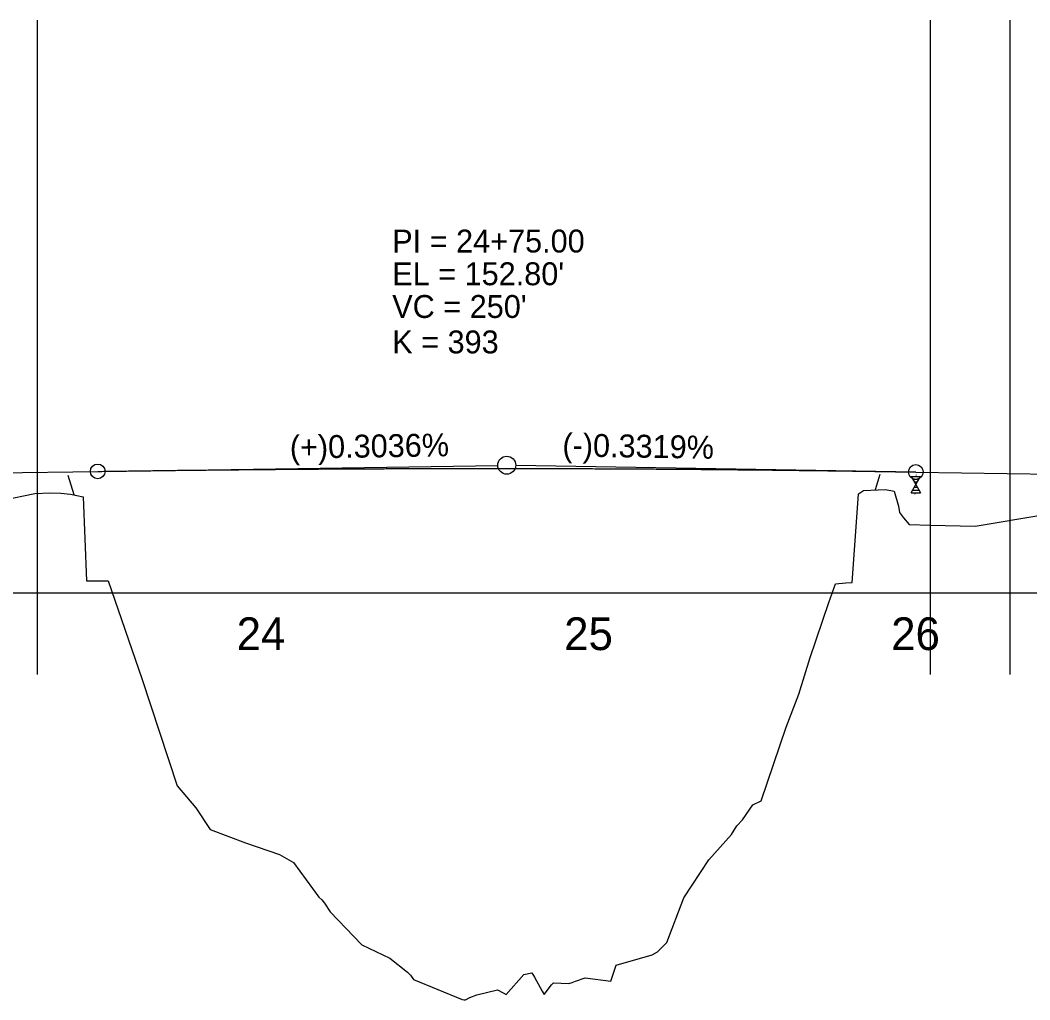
# Model space of a CAD drawing. Extents: x 573468 to 580768, y -57414 to -51768.
# Drawn here: x 575091.5 to 575400.1, y -53222.9 to -52923.5 of the extents above; entities that cross this region are included whole.
import ezdxf

# ---------------------------------------------------------------- set-up
doc = ezdxf.new("R2010")
doc.units = 0
for name, color, linetype in [('Exist Profile Cell', 7, 'Continuous'), ('Exist Vertical Profile Ground Line', 7, 'Continuous'), ('Exist Vertical Profile Horizontal Axis Label Major', 7, 'Continuous'), ('Old_Level_1', 7, 'Continuous'), ('Prop Vertical Profile Curve Label', 7, 'Continuous'), ('Prop Vertical Profile Grade', 7, 'Continuous'), ('Prop Vertical Profile Grade Label', 7, 'Continuous'), ('Prop VPI Label', 7, 'Continuous'), ('Scratch_Level_0', 7, 'Continuous')]:
    doc.layers.add(name, color=color, linetype=linetype)

msp = doc.modelspace()

# ---------------------------------------------------------------- linework, layer by layer
at = {"layer": 'Exist Profile Cell'}
for p, q in [((575096.83, -53123.54), (575096.83, -52923.54)), ((575369.59, -52923.54), (575369.59, -53123.54)), ((575393.98, -52923.54), (575393.98, -53123.54)), ((573765.21, -53098.54), (577467.91, -53098.54))]:
    msp.add_line(p, q, dxfattribs=at)
at = {"layer": 'Exist Vertical Profile Ground Line'}
for points in [[(575086.08, -53070.23), (575096.02, -53068.22), (575100.58, -53067.96), (575103.98, -53068.12), (575106.89, -53068.39), (575110.75, -53069.18), (575111.79, -53094.87), (575112.38, -53094.87), (575118.43, -53094.87), (575128.7, -53124.69), (575139.49, -53157.56), (575145.17, -53164.22), (575149.58, -53170.84), (575160.37, -53174.96), (575170.77, -53178.56), (575175.08, -53181), (575182.77, -53191.57), (575183.66, -53192.4), (575184.51, -53193.37), (575186.28, -53196.05), (575195.95, -53206.11), (575204.45, -53210.21), (575209.86, -53214.48), (575210.8, -53215.43), (575211.66, -53216.76), (575226.6, -53222.82), (575227.2, -53222.92), (575227.55, -53222.88), (575228.93, -53222.18), (575231.02, -53221.42), (575237.35, -53219.83), (575239.09, -53220.81), (575240.06, -53221.26), (575245.39, -53215.19), (575247.9, -53214.67), (575248.69, -53216), (575251.05, -53220.23), (575251.62, -53221.26), (575253.92, -53218.39), (575254.51, -53217.7), (575259.22, -53217.9), (575260.23, -53217.61), (575260.72, -53217.42), (575261.18, -53217.24), (575264.22, -53216.2), (575272.04, -53217.24), (575272.94, -53214.43), (575273.68, -53212.33), (575284.69, -53209.13), (575286.32, -53208.29), (575289.12, -53205.38), (575294.31, -53191.71), (575302, -53180.16), (575308.92, -53172.44), (575310.56, -53169.73), (575312.21, -53167.87), (575315.41, -53163.33), (575317.99, -53162.1), (575325.59, -53139.63), (575329.42, -53129.47), (575332.95, -53118.27), (575338.64, -53101.48), (575340.62, -53095.78), (575343.82, -53095.53), (575345.81, -53095.4), (575346.5, -53085.49), (575347.66, -53068.25)], [(575347.66, -53068.25), (575349.19, -53067.26), (575355.98, -53066.96), (575358.56, -53067.43), (575359.95, -53072.06), (575360.21, -53073.98), (575361.45, -53075.65), (575363.15, -53077.71), (575369.57, -53077.86), (575383.37, -53078.13), (575404.61, -53074.62)]]:
    msp.add_lwpolyline(points, dxfattribs=at)
at = {"layer": 'Old_Level_1'}
for p, q in [((575108, -53068.62), (575106.21, -53062.65)), ((575354.21, -53062.4), (575352.81, -53067.1))]:
    msp.add_line(p, q, dxfattribs=at)
at = {"layer": 'Prop Vertical Profile Curve Label'}
for centre in [(575115.21, -53061.44), (575365.21, -53061.62)]:
    msp.add_circle(centre, 2.25, dxfattribs=at)
at = {"layer": 'Prop Vertical Profile Grade'}
for p, q in [((575065.21, -53062.2), (575115.21, -53061.44)), ((575365.21, -53061.62), (575695.21, -53067.09))]:
    msp.add_line(p, q, dxfattribs=at)
msp.add_spline([(575115.21, -53061.44), (575120.21, -53061.37), (575125.21, -53061.3), (575130.21, -53061.23), (575135.21, -53061.16), (575140.21, -53061.1), (575145.21, -53061.04), (575150.21, -53060.99), (575155.21, -53060.94), (575160.21, -53060.89), (575165.21, -53060.84), (575170.21, -53060.8), (575175.21, -53060.76), (575180.21, -53060.72), (575185.21, -53060.69), (575190.21, -53060.66), (575195.21, -53060.63), (575200.21, -53060.61), (575205.21, -53060.59), (575210.21, -53060.57), (575215.21, -53060.56), (575220.21, -53060.55), (575225.21, -53060.54), (575230.21, -53060.54), (575235.21, -53060.54), (575240.21, -53060.54), (575245.21, -53060.54), (575250.21, -53060.55), (575255.21, -53060.56), (575260.21, -53060.58), (575265.21, -53060.59), (575270.21, -53060.62), (575275.21, -53060.64), (575280.21, -53060.67), (575285.21, -53060.7), (575290.21, -53060.73), (575295.21, -53060.77), (575300.21, -53060.81), (575305.21, -53060.85), (575310.21, -53060.9), (575315.21, -53060.95), (575320.21, -53061), (575325.21, -53061.06), (575330.21, -53061.12), (575335.21, -53061.18), (575340.21, -53061.24), (575345.21, -53061.31), (575350.21, -53061.38), (575355.21, -53061.46), (575360.21, -53061.54), (575365.21, -53061.62)], degree=3, dxfattribs=at)
at = {"layer": 'Prop VPI Label'}
for p, q in [((575115.21, -53061.44), (575237.46, -53059.59)), ((575365.21, -53061.62), (575242.96, -53059.59))]:
    msp.add_line(p, q, dxfattribs=at)
msp.add_circle((575240.21, -53059.54), 2.75, dxfattribs=at)
at = {"layer": 'Scratch_Level_0'}
for p, q in [((575363.75, -53062.95), (575366.68, -53062.95)), ((575363.75, -53062.95), (575365.21, -53065.45)), ((575364.24, -53063.79), (575366.19, -53063.79)), ((575364.73, -53064.62), (575365.7, -53064.62)), ((575365.21, -53065.45), (575366.68, -53062.95)), ((575363.75, -53067.95), (575365.21, -53065.45)), ((575363.75, -53067.95), (575366.68, -53067.95)), ((575364.24, -53067.12), (575366.19, -53067.12)), ((575364.73, -53066.29), (575365.7, -53066.29)), ((575365.21, -53065.45), (575366.68, -53067.95))]:
    msp.add_line(p, q, dxfattribs=at)

# ---------------------------------------------------------------- texts
at = {"layer": 'Exist Vertical Profile Horizontal Axis Label Major'}
for s, p in [('24', (575157.67, -53116.04)), ('25', (575257.76, -53116.04)), ('26', (575357.7, -53116.04))]:
    msp.add_text(s, height=10, dxfattribs=at).set_placement(p)
at = {"layer": 'Prop Vertical Profile Curve Label'}
for s, p in [("VC = 250'", (575205.21, -53014.54)), ('K = 393', (575205.21, -53025.37))]:
    msp.add_text(s, height=7, dxfattribs=at).set_placement(p)
at = {"layer": 'Prop Vertical Profile Grade Label'}
for s, rotation, p in [('(+)0.3036%', 0.8696, (575173.96, -53057.55)), ('(-)0.3319%', 359.0494, (575257.17, -53056.83))]:
    msp.add_text(s, height=7, rotation=rotation, dxfattribs=at).set_placement(p)
at = {"layer": 'Prop VPI Label'}
for s, p in [('PI = 24+75.00', (575205.21, -52994.54)), ("EL = 152.80'", (575205.21, -53004.54))]:
    msp.add_text(s, height=7, dxfattribs=at).set_placement(p)
at = {"layer": 'Scratch_Level_0'}
for s, p in [('6"', (575365.1, -53062.85)), ('-6"', (575364.64, -53068.56))]:
    msp.add_text(s, height=0.5, dxfattribs=at).set_placement(p)

doc.saveas('drawing.dxf')
